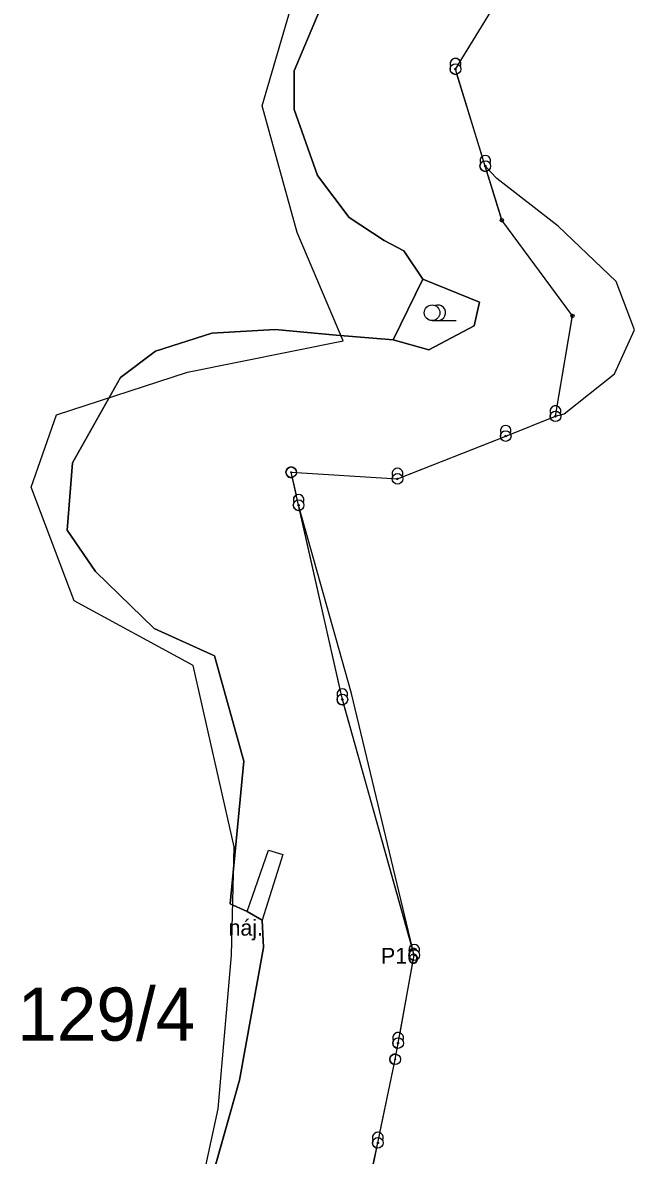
# Model space of a CAD drawing. Extents: x -495905 to -478420, y -1113297 to -1107716.
# Drawn here: x -478765.1 to -478650, y -1110741.4 to -1110528.2 of the extents above; entities that cross this region are included whole.
import ezdxf

# ---------------------------------------------------------------- set-up
doc = ezdxf.new("R2010")
doc.units = 0
for name, color, linetype in [('01_OBVOD PÚ', 7, 'Continuous'), ('ODVODNĚNÍ PLOŠNÉ', 7, 'Continuous'), ('ttp', 7, 'Continuous'), ('VODNÍ PLOCHY', 7, 'Continuous'), ('vrty a sondy ČHMÚ', 7, 'Continuous'), ('zamereni', 7, 'Continuous'), ('ZELEN MIMO LES', 7, 'Continuous')]:
    doc.layers.add(name, color=color, linetype=linetype)

msp = doc.modelspace()

# ---------------------------------------------------------------- linework, layer by layer
at = {"layer": '01_OBVOD PÚ'}
for p, q in [((-478683.69, -1110536.96), (-478673.08, -1110519.65)), ((-478678.08, -1110555.21), (-478683.69, -1110536.96)), ((-478674.96, -1110565.38), (-478678.08, -1110555.21)), ((-478661.66, -1110583.41), (-478674.96, -1110565.38)), ((-478664.87, -1110602.31), (-478661.66, -1110583.41)), ((-478674.23, -1110606.02), (-478664.87, -1110602.31)), ((-478694.6, -1110614.08), (-478674.23, -1110606.02)), ((-478713.2, -1110619.03), (-478714.59, -1110612.83)), ((-478714.59, -1110612.83), (-478694.6, -1110614.08)), ((-478704.97, -1110655.6), (-478713.2, -1110619.03)), ((-478691.44, -1110703.69), (-478704.97, -1110655.6)), ((-478694.48, -1110720.25), (-478691.44, -1110703.69)), ((-478695.04, -1110723.31), (-478694.48, -1110720.25)), ((-478698.29, -1110739.03), (-478695.04, -1110723.31)), ((-478717.54, -1110832.03), (-478698.29, -1110739.03))]:
    msp.add_line(p, q, dxfattribs=at)
at = {"layer": 'ODVODNĚNÍ PLOŠNÉ'}
msp.add_lwpolyline([(-478735.13, -1110763.91), (-478728.33, -1110732.6), (-478725.81, -1110703.72), (-478725.32, -1110683.34), (-478733.05, -1110649.22), (-478755.44, -1110637.03), (-478763.52, -1110615.64), (-478758.77, -1110602.02), (-478734.11, -1110593.98), (-478704.79, -1110588.13), (-478713.47, -1110567.71), (-478720.06, -1110543.9), (-478712.8, -1110519.01)], dxfattribs=at)
at = {"layer": 'ttp'}
msp.add_lwpolyline([(-478731.34, -1110752.04), (-478724.32, -1110727.22), (-478719.79, -1110702.29), (-478720.05, -1110697.11), (-478722.91, -1110695.47), (-478726.11, -1110694.06), (-478723.53, -1110667.21), (-478729, -1110647.38), (-478740.4, -1110642.25), (-478751.45, -1110631.54), (-478756.77, -1110623.76), (-478755.73, -1110611.03), (-478746.7, -1110595.01), (-478740.16, -1110590.05), (-478729.54, -1110586.69), (-478717.6, -1110585.94), (-478706.13, -1110587.06), (-478695.44, -1110587.91), (-478689.86, -1110576.53), (-478693.38, -1110571.17), (-478697.1, -1110569.24), (-478703.68, -1110564.9), (-478709.64, -1110557.01), (-478714.07, -1110544.59), (-478714.02, -1110537.32), (-478709.31, -1110526.14)], dxfattribs=at)
at = {"layer": 'VODNÍ PLOCHY'}
for points in [[(-478682.8, -1110535.51), (-478673.6, -1110520.5)], [(-478709.31, -1110526.14), (-478714.02, -1110537.32), (-478714.07, -1110544.59), (-478709.64, -1110557.01), (-478703.68, -1110564.9), (-478697.1, -1110569.24), (-478693.38, -1110571.17), (-478689.86, -1110576.53), (-478679.14, -1110580.85), (-478680.19, -1110585.27), (-478688.73, -1110589.78), (-478695.44, -1110587.91), (-478706.13, -1110587.06), (-478717.6, -1110585.94), (-478729.54, -1110586.69), (-478740.16, -1110590.05), (-478746.7, -1110595.01), (-478755.73, -1110611.03), (-478756.77, -1110623.76), (-478751.45, -1110631.54), (-478740.4, -1110642.25), (-478729, -1110647.38), (-478723.53, -1110667.21), (-478726.11, -1110694.06), (-478722.91, -1110695.47), (-478718.86, -1110683.93), (-478716.19, -1110684.75), (-478720.05, -1110697.11), (-478719.79, -1110702.29), (-478724.32, -1110727.22), (-478731.34, -1110752.04)], [(-478678.64, -1110553.38), (-478683.4, -1110537.92)], [(-478675.05, -1110565.09), (-478677.79, -1110556.17)], [(-478661.84, -1110583.17), (-478674.78, -1110565.62)], [(-478664.54, -1110600.37), (-478661.71, -1110583.71)], [(-478673.3, -1110605.65), (-478665.8, -1110602.68)], [(-478693.67, -1110613.71), (-478675.16, -1110606.39)], [(-478713.63, -1110617.13), (-478714.37, -1110613.81)], [(-478713.59, -1110612.89), (-478695.6, -1110614.02)], [(-478705.4, -1110653.7), (-478712.98, -1110620.01)], [(-478691.96, -1110701.84), (-478704.7, -1110656.56)], [(-478694.12, -1110718.32), (-478691.62, -1110704.67)], [(-478694.86, -1110722.33), (-478694.66, -1110721.23)], [(-478697.89, -1110737.11), (-478695.24, -1110724.29)], [(-478702.51, -1110757.96), (-478698.51, -1110740.01)]]:
    msp.add_lwpolyline(points, dxfattribs=at)
for centre, radius, start, end in [((-478683.69, -1110536.96), 1, 150.0419, 270), ((-478683.69, -1110536.96), 1, 270, 287.0496), ((-478678.08, -1110555.21), 1, 150.0419, 270), ((-478678.08, -1110555.21), 1, 270, 287.0175), ((-478674.96, -1110565.38), 0.3, 107.0552, 180), ((-478674.96, -1110565.38), 0.3, 180, 306.4147), ((-478661.66, -1110583.41), 0.3, 126.4147, 180), ((-478661.66, -1110583.41), 0.3, 180, 260.3608), ((-478664.87, -1110602.31), 1, 150.0419, 201.6127), ((-478674.23, -1110606.02), 1, 150.0419, 201.5787), ((-478674.23, -1110606.02), 1, 21.6308, 30.0332), ((-478714.59, -1110612.83), 1, 0, 180), ((-478714.59, -1110612.83), 1, 180, 282.6364), ((-478714.59, -1110612.83), 1, 356.4219, 0), ((-478694.6, -1110614.08), 1, 150.0419, 176.4295), ((-478694.6, -1110614.08), 1, 21.5968, 30.0332), ((-478713.2, -1110619.03), 1, 150.0419, 270), ((-478713.2, -1110619.03), 1, 270, 282.6449), ((-478704.97, -1110655.6), 1, 150.0419, 270), ((-478704.97, -1110655.6), 1, 270, 285.676), ((-478691.44, -1110703.69), 1, 150.0419, 259.5615), ((-478694.48, -1110720.25), 1, 150.0419, 259.593), ((-478695.04, -1110723.31), 1, 79.6293, 180), ((-478695.04, -1110723.31), 1, 180, 258.3191), ((-478698.29, -1110739.03), 1, 150.0419, 257.397)]:
    msp.add_arc(centre, radius, start, end, dxfattribs=at)
for centre, start_param in [((-478683.69, -1110535.96), 2.041853), ((-478678.08, -1110554.21), 3.738046), ((-478664.87, -1110601.31), 2.805123), ((-478674.23, -1110605.02), 1.047987), ((-478694.6, -1110613.08), 1.047987), ((-478713.2, -1110618.03), 3.582683), ((-478704.97, -1110654.6), 3.584309), ((-478691.44, -1110702.69), 3.690104), ((-478694.48, -1110719.25), 2.778488), ((-478698.29, -1110738.03), 2.733854)]:
    msp.add_ellipse(centre, major_axis=(0, -1), ratio=0.999955, start_param=start_param, end_param=5.236518, dxfattribs=at)
at = {"layer": 'zamereni'}
for p, q in [((-478683.69, -1110536.96), (-478673.08, -1110519.65)), ((-478709.31, -1110526.14), (-478714.02, -1110537.32)), ((-478714.02, -1110537.32), (-478714.07, -1110544.59)), ((-478678.08, -1110555.21), (-478683.69, -1110536.96)), ((-478714.07, -1110544.59), (-478709.64, -1110557.01)), ((-478709.64, -1110557.01), (-478703.68, -1110564.9)), ((-478675.9, -1110557.58), (-478678.08, -1110555.21)), ((-478664.35, -1110566.53), (-478675.9, -1110557.58)), ((-478703.68, -1110564.9), (-478697.1, -1110569.24)), ((-478653.42, -1110576.96), (-478664.35, -1110566.53)), ((-478697.1, -1110569.24), (-478693.38, -1110571.17)), ((-478693.38, -1110571.17), (-478689.86, -1110576.53)), ((-478695.44, -1110587.91), (-478689.86, -1110576.53)), ((-478689.86, -1110576.53), (-478679.14, -1110580.85)), ((-478650.03, -1110586.05), (-478653.42, -1110576.96)), ((-478679.14, -1110580.85), (-478680.19, -1110585.27)), ((-478688.09, -1110584.3), (-478683.56, -1110584.3)), ((-478729.54, -1110586.69), (-478740.16, -1110590.05)), ((-478717.6, -1110585.94), (-478729.54, -1110586.69)), ((-478706.13, -1110587.06), (-478717.6, -1110585.94)), ((-478695.44, -1110587.91), (-478706.13, -1110587.06)), ((-478680.19, -1110585.27), (-478688.73, -1110589.78)), ((-478653.76, -1110594.32), (-478650.03, -1110586.05)), ((-478688.73, -1110589.78), (-478695.44, -1110587.91)), ((-478740.16, -1110590.05), (-478746.7, -1110595.01)), ((-478746.7, -1110595.01), (-478755.73, -1110611.03)), ((-478663.21, -1110601.82), (-478653.76, -1110594.32)), ((-478664.87, -1110602.31), (-478663.21, -1110601.82)), ((-478674.23, -1110606.02), (-478664.87, -1110602.31)), ((-478694.6, -1110614.08), (-478674.23, -1110606.02)), ((-478755.73, -1110611.03), (-478756.77, -1110623.76)), ((-478713.2, -1110619.03), (-478714.59, -1110612.83)), ((-478714.59, -1110612.83), (-478694.6, -1110614.08)), ((-478703.27, -1110654.47), (-478713.2, -1110619.03)), ((-478756.77, -1110623.76), (-478751.45, -1110631.54)), ((-478751.45, -1110631.54), (-478740.4, -1110642.25)), ((-478740.4, -1110642.25), (-478729, -1110647.38)), ((-478729, -1110647.38), (-478723.53, -1110667.21)), ((-478691.44, -1110703.69), (-478703.27, -1110654.47)), ((-478723.53, -1110667.21), (-478726.11, -1110694.06)), ((-478722.91, -1110695.47), (-478718.86, -1110683.93)), ((-478716.19, -1110684.75), (-478720.05, -1110697.11)), ((-478718.86, -1110683.93), (-478716.19, -1110684.75)), ((-478726.11, -1110694.06), (-478722.91, -1110695.47)), ((-478722.91, -1110695.47), (-478720.05, -1110697.11)), ((-478720.05, -1110697.11), (-478719.79, -1110702.29)), ((-478719.79, -1110702.29), (-478724.32, -1110727.22)), ((-478694.48, -1110720.25), (-478691.44, -1110703.69)), ((-478695.04, -1110723.31), (-478694.48, -1110720.25)), ((-478698.29, -1110739.03), (-478695.04, -1110723.31)), ((-478724.32, -1110727.22), (-478731.34, -1110752.04)), ((-478702.51, -1110757.96), (-478698.29, -1110739.03))]:
    msp.add_line(p, q, dxfattribs=at)
for centre, radius in [((-478674.96, -1110565.38), 0.3), ((-478688.09, -1110582.83), 1.47), ((-478661.66, -1110583.41), 0.3), ((-478714.59, -1110612.83), 1), ((-478714.59, -1110612.83), 0.0655), ((-478695.04, -1110723.31), 1), ((-478695.04, -1110723.31), 0.0655)]:
    msp.add_circle(centre, radius, dxfattribs=at)
msp.add_arc((-478687.02, -1110582.83), 1.47, 270, 111.324, dxfattribs=at)
for centre in [(-478683.69, -1110535.96), (-478678.08, -1110554.21), (-478664.87, -1110601.31), (-478674.23, -1110605.02), (-478694.6, -1110613.08), (-478713.2, -1110618.03), (-478704.97, -1110654.6), (-478691.44, -1110702.69), (-478694.48, -1110719.25), (-478698.29, -1110738.03)]:
    msp.add_ellipse(centre, major_axis=(0, -1), ratio=0.999955, start_param=1.047987, end_param=5.236518, dxfattribs=at)
for centre, major_axis in [((-478683.69, -1110536.96), (0, -1)), ((-478683.69, -1110536.96), (0, -0.133)), ((-478678.08, -1110555.21), (0, -1)), ((-478678.08, -1110555.21), (0, -0.133)), ((-478664.87, -1110602.31), (0, -1)), ((-478664.87, -1110602.31), (0, -0.133)), ((-478674.23, -1110606.02), (0, -1)), ((-478674.23, -1110606.02), (0, -0.133)), ((-478694.6, -1110614.08), (0, -1)), ((-478694.6, -1110614.08), (0, -0.133)), ((-478713.2, -1110619.03), (0, -1)), ((-478713.2, -1110619.03), (0, -0.133)), ((-478704.97, -1110655.6), (0, -1)), ((-478704.97, -1110655.6), (0, -0.133)), ((-478691.44, -1110703.69), (0, -1)), ((-478691.44, -1110703.69), (0, -0.133)), ((-478694.48, -1110720.25), (0, -1)), ((-478694.48, -1110720.25), (0, -0.133)), ((-478698.29, -1110739.03), (0, -1)), ((-478698.29, -1110739.03), (0, -0.133))]:
    msp.add_ellipse(centre, major_axis=major_axis, ratio=0.999955, dxfattribs=at)
at = {"layer": 'ZELEN MIMO LES'}
msp.add_lwpolyline([(-478695.44, -1110587.91), (-478688.73, -1110589.78), (-478680.19, -1110585.27), (-478679.14, -1110580.85), (-478689.86, -1110576.53), (-478695.44, -1110587.91)], dxfattribs=at)

# ---------------------------------------------------------------- texts
at = {"layer": 'vrty a sondy ČHMÚ'}
msp.add_text('HP 129/4', height=10, dxfattribs=at).set_placement((-478788.41, -1110719.8))
at = {"layer": 'zamereni'}
for s, p in [('náj.', (-478726.38, -1110700.03)), ('P16', (-478697.69, -1110705.33))]:
    msp.add_text(s, height=3, dxfattribs=at).set_placement(p)

doc.saveas('drawing.dxf')
